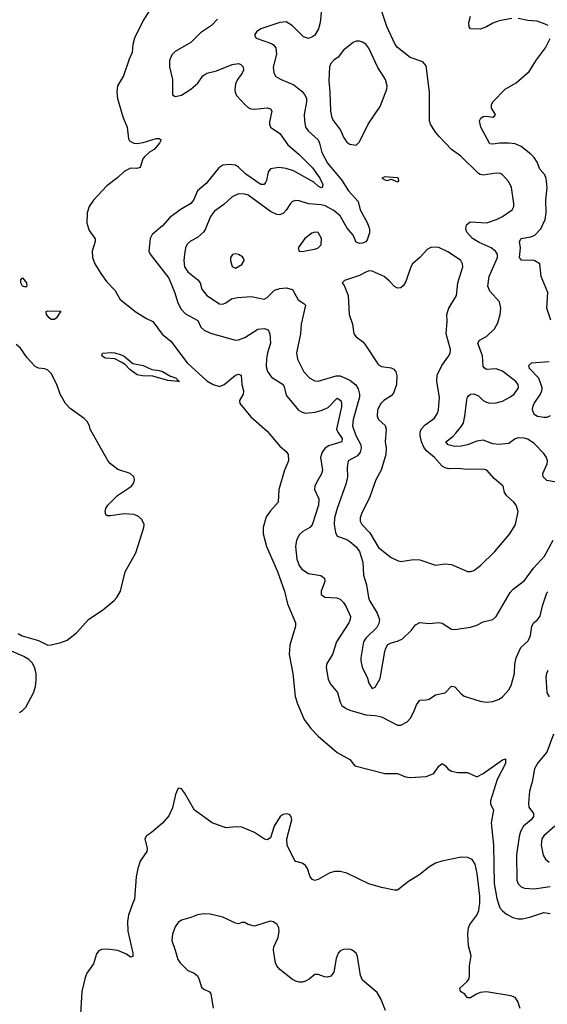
# Model space of a CAD drawing. Header units: inches. Extents: x 1771504 to 1971212, y 471788 to 643615.
# Tile 424 of 587: x 1871352 to 1874673, y 599369 to 605567. Entities that reach past the tile are written whole.
import ezdxf

# ---------------------------------------------------------------- set-up
doc = ezdxf.new("R2010")
doc.units = ezdxf.units.IN
doc.header["$MEASUREMENT"] = 0
doc.layers.add('B8579', color=7, linetype='Continuous')
doc.layers.add('B8670', color=7, linetype='Continuous')

msp = doc.modelspace()

# ---------------------------------------------------------------- linework, layer by layer
at = {"layer": 'B8579', "color": 5}
for points, elevation in [([(1872062.6, 600000), (1872036.3, 599930), (1872030.1, 599890), (1872031.9, 599830), (1872064.1, 599690), (1872063.8, 599670), (1872050, 599664.8), (1872023.3, 599683.3), (1871970, 599706.6), (1871903.6, 599716.4), (1871866.5, 599713.5), (1871850, 599704.4), (1871834.4, 599685.6), (1871816.2, 599623.8), (1871774.4, 599565.6), (1871763.2, 599536.8), (1871742, 599450), (1871731.6, 599270)], 280), ([(1874502.9, 599342.8), (1874486.4, 599386.4), (1874470, 599410.7), (1874442.3, 599422.3), (1874290, 599447.5), (1874250, 599441.9), (1874227.1, 599432.9), (1874190, 599408.6), (1874170, 599408.9), (1874152.8, 599432.8), (1874126, 599450), (1874121.4, 599470), (1874168.9, 599511.1), (1874180.4, 599530), (1874184, 599550), (1874182.2, 599610), (1874192.8, 599672.8), (1874177, 599737), (1874172, 599812), (1874175.8, 599850), (1874185, 599870), (1874229.7, 599930.3), (1874241.2, 599958.8), (1874247, 599993), (1874247.1, 600000)], 280), ([(1874366.5, 600000), (1874374.9, 599974.9), (1874390, 599956), (1874415.9, 599935.9), (1874455.6, 599915.6), (1874490, 599906), (1874513.9, 599906.1), (1874563.1, 599916.9), (1874650, 599946), (1874690, 599940.2)], 280), ([(1873653.8, 599330), (1873624, 599404), (1873602.7, 599442.7), (1873510, 599521.2), (1873498, 599550), (1873477.6, 599670), (1873469.6, 599689.6), (1873444, 599710), (1873430, 599716.2), (1873390, 599714.5), (1873370, 599704.5), (1873357.1, 599690), (1873343.2, 599656.8), (1873329, 599571), (1873310, 599545.6), (1873290, 599539.7), (1873270, 599540.5), (1873230, 599556.3), (1873210, 599555.6), (1873174, 599526), (1873150, 599513.5), (1873130, 599506.9), (1873110, 599507.8), (1873090, 599513.3), (1873070, 599525.6), (1872990, 599588), (1872970.8, 599610.8), (1872962.4, 599630), (1872949.8, 599710), (1872950.8, 599730), (1872978, 599790), (1872984.5, 599830), (1872982.7, 599850), (1872972.6, 599870), (1872950, 599888), (1872927.6, 599892.4), (1872830, 599861.3), (1872790, 599871.3), (1872770, 599883.6), (1872750, 599882.9), (1872730, 599875.1), (1872710, 599878.7), (1872630, 599917.4), (1872550, 599935.2), (1872510, 599938), (1872470, 599931.9), (1872430, 599914.5), (1872370, 599897.7), (1872350, 599884.2), (1872330, 599856.2), (1872312.9, 599810), (1872308.7, 599770), (1872331, 599710), (1872347.1, 599650), (1872361.5, 599630), (1872410, 599582.3), (1872450, 599565.4), (1872469.5, 599549.5), (1872480.1, 599530), (1872496.9, 599476.9), (1872510, 599464.2), (1872546.9, 599446.9), (1872555.2, 599435.2), (1872570, 599343.7)], 320)]:
    msp.add_lwpolyline(points, dxfattribs=dict(at, elevation=elevation))
at = {"layer": 'B8670', "color": 5}
for points, elevation in [([(1872178.6, 605641.4), (1872130, 605562.5), (1872074, 605450), (1872064.7, 605410), (1872060.8, 605359.2), (1872041.3, 605318.7), (1872006, 605214), (1871967.6, 605150), (1871963.1, 605110), (1871967.6, 605070), (1872002.6, 604950), (1872028.8, 604890), (1872037.1, 604817.1), (1872043.6, 604803.6), (1872070, 604790.2), (1872090, 604788.4), (1872130, 604794.4), (1872210, 604818), (1872230, 604818.9), (1872242.4, 604810), (1872232.7, 604790), (1872198.4, 604750), (1872168.1, 604731.9), (1872136.7, 604703.3), (1872127.3, 604690), (1872110, 604635.6), (1872090.1, 604629.9), (1872050, 604631.3), (1872010, 604611.8), (1871970, 604573), (1871899.6, 604520.4), (1871816, 604430), (1871789.4, 604390), (1871775.8, 604350), (1871775.1, 604284.9), (1871790, 604238.7), (1871826.5, 604186.5), (1871826.8, 604170), (1871807.9, 604110), (1871810.1, 604070), (1871824.2, 604030), (1871861.6, 603970), (1871898.7, 603918.7), (1871950, 603863.1), (1871985.2, 603805.2), (1872084.9, 603724.9), (1872150, 603684.7), (1872190, 603666.7), (1872247.7, 603587.7), (1872303.4, 603543.4), (1872405.8, 603405.8), (1872530, 603292.5), (1872570, 603269.3), (1872610, 603258.1), (1872639.8, 603270), (1872710, 603329.5), (1872730, 603336.2), (1872745.7, 603330), (1872749.1, 603270), (1872760.6, 603230), (1872759.5, 603210), (1872735.5, 603170), (1872737.6, 603150), (1872807.1, 603067.2), (1872910, 602977), (1872990, 602881.9), (1873028.3, 602848.3), (1873042.5, 602830), (1873042.9, 602790), (1873019.5, 602730), (1872983, 602610), (1872979.6, 602530), (1872930, 602474.8), (1872903.8, 602436.2), (1872885, 602370), (1872883.7, 602330), (1872904.7, 602250), (1872973.8, 602093.8), (1873018.4, 601970), (1873036.7, 601890), (1873087.6, 601770), (1873087, 601750), (1873051.3, 601630), (1873047.9, 601570), (1873071.3, 601450), (1873086.8, 601306.8), (1873100.3, 601260.3), (1873141.4, 601161.4), (1873184.1, 601104.1), (1873230, 601057.1), (1873350, 600954.1), (1873428.9, 600910), (1873461.6, 600870), (1873650, 600822.1), (1873730, 600820.8), (1873780.5, 600800.5), (1873810, 600795.7), (1873910, 600802.1), (1873958.2, 600821.8), (1873990, 600868.3), (1874010, 600884.3), (1874030, 600871.1), (1874048.4, 600848.4), (1874070, 600836.6), (1874110, 600827.8), (1874170, 600828.1), (1874230, 600799.6), (1874270, 600820.5), (1874390, 600907.5), (1874410, 600914.2), (1874410, 600883.8), (1874357, 600783), (1874315.5, 600650), (1874315.8, 600630), (1874334.2, 600590), (1874320.3, 600510), (1874333.4, 600370), (1874338.7, 600130), (1874354.8, 600034.8), (1874366.5, 600000)], 280), ([(1873252.2, 605630), (1873243.8, 605550), (1873233.4, 605510), (1873210.2, 605470), (1873190, 605455.8), (1873169.2, 605449.2), (1873137.9, 605457.9), (1873070, 605528.7), (1873030, 605554.2), (1872990, 605549.8), (1872870.5, 605510), (1872842.4, 605490), (1872830.4, 605470), (1872840.5, 605450), (1872935.9, 605415.9), (1872948.5, 605408.5), (1872963.6, 605390), (1872969.2, 605350), (1872946.9, 605266.9), (1872951.6, 605231.6), (1872963.8, 605210), (1872997.3, 605190), (1873077.1, 605157.1), (1873130, 605114), (1873149.3, 605090), (1873156.4, 605070), (1873156.4, 605050), (1873142, 604970), (1873143.5, 604930), (1873151.8, 604890), (1873166.9, 604866.9), (1873229.5, 604809.5), (1873239.3, 604790), (1873253.4, 604730), (1873290, 604663.2), (1873378.4, 604558.4), (1873421, 604490), (1873481.3, 604421.3), (1873495.3, 604370), (1873539.5, 604290), (1873552.7, 604250), (1873554.2, 604225.8), (1873539.1, 604180.9), (1873531, 604169), (1873510, 604161), (1873490, 604157.7), (1873470, 604166), (1873450.9, 604210), (1873413.9, 604253.9), (1873370, 604331.2), (1873330, 604365.4), (1873274.8, 604394.8), (1873250, 604402.2), (1873170, 604408.2), (1873110, 604426.6), (1873090, 604428.5), (1873070, 604422), (1873055.8, 604410), (1873030, 604367.8), (1873011.7, 604348.3), (1872990, 604338.5), (1872970, 604339.8), (1872930, 604359.3), (1872790, 604461.8), (1872769.2, 604469.2), (1872730, 604469.9), (1872688.7, 604451.3), (1872636, 604404), (1872578.9, 604361.1), (1872552.4, 604327.6), (1872520.6, 604250), (1872508.1, 604230), (1872470, 604196.2), (1872427.5, 604172.5), (1872406.2, 604153.8), (1872396, 604130), (1872389.4, 604090.6), (1872385.7, 604050), (1872389.4, 604010), (1872410, 603979.1), (1872474, 603930), (1872487, 603910), (1872498.9, 603870), (1872530, 603830.3), (1872610, 603778.9), (1872630, 603775.3), (1872650, 603783.8), (1872686, 603810), (1872722, 603818), (1872810, 603823.8), (1872890, 603806.7), (1872910, 603816.9), (1872954.9, 603865.1), (1872990, 603874.4), (1873030, 603878), (1873068.9, 603868.9), (1873104.2, 603804.2), (1873141.2, 603781.2), (1873151.3, 603770), (1873123.8, 603650), (1873119.8, 603590), (1873093.8, 603470), (1873100.7, 603430), (1873141.2, 603350), (1873178.7, 603310), (1873210, 603294), (1873230, 603291.1), (1873344.2, 603324.2), (1873370, 603325.3), (1873430, 603298), (1873467.2, 603267.2), (1873482.3, 603242.3), (1873490.2, 603210.2), (1873490.2, 603190), (1873451, 603050), (1873446.2, 603010), (1873466.7, 602950), (1873498.4, 602890), (1873501.9, 602870), (1873495.4, 602844.6), (1873477.9, 602822.1), (1873418.8, 602790), (1873412.8, 602747.2), (1873415.8, 602690), (1873407.6, 602650), (1873350.1, 602490), (1873334.2, 602430), (1873330.2, 602390), (1873338.9, 602338.9), (1873350, 602316.4), (1873410, 602295.5), (1873430, 602281.8), (1873470, 602247.7), (1873490, 602219.5), (1873512.4, 602152.4), (1873515.3, 602070), (1873535.2, 602010), (1873546.4, 601930), (1873553.7, 601910), (1873602.6, 601830), (1873616.1, 601790), (1873613.4, 601766.6), (1873600, 601740), (1873530, 601674.2), (1873515.5, 601650), (1873499.6, 601550), (1873498.5, 601530), (1873507.5, 601490), (1873540.9, 601420.9), (1873550, 601390.8), (1873570, 601356), (1873590, 601366), (1873620.1, 601419.9), (1873649.8, 601590.2), (1873655.8, 601610), (1873670, 601632.7), (1873690, 601644.9), (1873730, 601655.3), (1873760.9, 601670), (1873817.1, 601722.9), (1873843.3, 601756.7), (1873870, 601772.4), (1873930, 601766.7), (1873990, 601772.7), (1874010, 601768.2), (1874070, 601730.4), (1874090, 601728.4), (1874190, 601742), (1874230, 601754.4), (1874270, 601775.5), (1874330, 601790.8), (1874350, 601810.8), (1874439.8, 601960.2), (1874458.9, 601981.1), (1874530, 602036.9), (1874585, 602115), (1874654.8, 602190), (1874710, 602290.4)], 340), ([(1874730, 602655.7), (1874670, 602665.3), (1874646.6, 602690), (1874644.7, 602710), (1874671.3, 602770), (1874673.4, 602790), (1874668, 602810), (1874650, 602835.1), (1874590, 602898.7), (1874550, 602925.6), (1874527.6, 602932.4), (1874490, 602934), (1874470, 602928), (1874430, 602899.8), (1874370, 602893.5), (1874330, 602897.8), (1874270, 602919.3), (1874230, 602914.2), (1874170, 602891), (1874130, 602882), (1874090, 602881), (1874049.6, 602890), (1874033.3, 602910), (1874077.2, 602942.8), (1874096.8, 602963.2), (1874132.4, 603007.6), (1874144.4, 603030), (1874154.2, 603070), (1874166.3, 603173.7), (1874169.9, 603190.1), (1874179.3, 603200.7), (1874190, 603209.1), (1874211.3, 603211.3), (1874238.9, 603198.9), (1874268.5, 603170), (1874290, 603158.3), (1874313.3, 603153.3), (1874350, 603155.2), (1874390, 603166.1), (1874436.4, 603190), (1874463.9, 603210), (1874490.8, 603250), (1874489.7, 603270), (1874473.7, 603290), (1874390, 603354.8), (1874350, 603368.3), (1874290, 603365.1), (1874274.7, 603374.7), (1874270, 603384), (1874264.1, 603450), (1874234.5, 603530), (1874246, 603550), (1874290, 603572), (1874339.6, 603620.4), (1874361.4, 603658.6), (1874376.8, 603710), (1874380.5, 603750), (1874371.8, 603790), (1874310, 603858), (1874298.5, 603890), (1874307.1, 603950), (1874351.4, 604050), (1874358.5, 604070), (1874358.8, 604090), (1874347.2, 604110), (1874319.1, 604130), (1874244.4, 604164.4), (1874202.2, 604190), (1874165.6, 604230), (1874159.3, 604250), (1874164.2, 604275.8), (1874186.4, 604293.6), (1874291.4, 604288.6), (1874353.3, 604310), (1874390, 604328.4), (1874450.8, 604369.2), (1874461.6, 604390), (1874463, 604410), (1874448.2, 604510), (1874430, 604545.6), (1874390, 604589.6), (1874377.6, 604597.6), (1874350, 604600.9), (1874270, 604588), (1874250, 604591.9), (1874239.4, 604599.4), (1874127.6, 604707.6), (1874069.6, 604750), (1873991.5, 604831.5), (1873965.5, 604865.5), (1873936.9, 604910), (1873930.9, 604930.9), (1873931.5, 605111.5), (1873910, 605275.3), (1873890, 605301.2), (1873809.6, 605329.7), (1873730, 605392.3), (1873716.2, 605410), (1873663.3, 605523.3), (1873628, 605630)], 340), ([(1872596.9, 605570), (1872558.9, 605530), (1872490, 605483.5), (1872430, 605423.9), (1872330, 605366), (1872310, 605346.3), (1872293.8, 605310), (1872295.5, 605270), (1872313.7, 605190), (1872314.4, 605094.4), (1872330, 605083.7), (1872370, 605092.6), (1872430, 605128.6), (1872472.5, 605167.5), (1872505.6, 605214.4), (1872530, 605229.2), (1872590, 605243.8), (1872690, 605284.8), (1872730, 605290.2), (1872744.8, 605284.8), (1872758, 605270), (1872760.9, 605250), (1872751.8, 605230), (1872721.8, 605190), (1872710, 605162.7), (1872705.4, 605125.4), (1872707.2, 605110), (1872717.3, 605090), (1872770.2, 605030.2), (1872790, 605013.1), (1872806.4, 605006.4), (1872830, 605003.5), (1872910, 605012), (1872930, 605006.4), (1872938.2, 604990), (1872924.8, 604924.8), (1872924.3, 604910), (1872931, 604891), (1872989.4, 604849.4), (1873038.9, 604778.9), (1873110, 604717.5), (1873194.1, 604634.1), (1873240.1, 604570), (1873259.7, 604530), (1873256.4, 604510), (1873250, 604507.5), (1873230, 604518.4), (1873203.2, 604543.2), (1873075.3, 604615.2), (1873030, 604629.9), (1872983.6, 604636.4), (1872930, 604627.1), (1872915.8, 604610), (1872905.7, 604554.3), (1872899.1, 604540.9), (1872890, 604529.8), (1872870, 604529.1), (1872775.3, 604595.3), (1872730, 604638), (1872710, 604650.8), (1872670, 604655.1), (1872630, 604651.2), (1872605.5, 604634.5), (1872525.4, 604534.6), (1872471.5, 604490), (1872445.8, 604430), (1872429.6, 604410.4), (1872361.3, 604370), (1872297.8, 604322.2), (1872250, 604269.7), (1872184.8, 604215.2), (1872173.1, 604190), (1872165.3, 604110), (1872173.7, 604090), (1872290, 603939), (1872328.1, 603848.1), (1872345.5, 603790), (1872366.8, 603746.8), (1872395.9, 603715.9), (1872472.5, 603672.5), (1872492, 603632), (1872513.3, 603613.3), (1872552.6, 603592.6), (1872710, 603550.2), (1872730, 603551.6), (1872770, 603567.1), (1872850, 603619.3), (1872890, 603622.7), (1872915.3, 603615.3), (1872925.3, 603590), (1872930.1, 603530), (1872911.8, 603470), (1872905.9, 603434.1), (1872904.1, 603384.1), (1872911.1, 603351.1), (1872936.8, 603316.8), (1873010.6, 603270.6), (1873019.3, 603250), (1873026, 603210), (1873034.5, 603194.5), (1873107.7, 603107.7), (1873130, 603095.1), (1873150, 603090.1), (1873210, 603096.6), (1873250, 603107.2), (1873293.7, 603126.3), (1873350, 603185.1), (1873373.4, 603170), (1873378.4, 603150), (1873376.7, 603130), (1873346.7, 602990), (1873353.5, 602970), (1873382.2, 602930), (1873379.3, 602910), (1873296.2, 602883.7), (1873272.6, 602867.4), (1873255.4, 602844.6), (1873245.2, 602810), (1873258.6, 602730), (1873252.5, 602707.5), (1873217.7, 602650), (1873209.6, 602630), (1873208, 602610), (1873234, 602550), (1873233.2, 602510), (1873193.3, 602386.7), (1873178.9, 602370), (1873134.4, 602345.6), (1873113.9, 602326.1), (1873093.5, 602290), (1873088, 602250), (1873095.4, 602170), (1873110, 602131.9), (1873128.1, 602108.1), (1873170, 602080.1), (1873247.3, 602067.3), (1873270.7, 602050.7), (1873272.7, 602030), (1873248.8, 601970), (1873249, 601949), (1873271.8, 601931.8), (1873348.3, 601928.3), (1873370, 601919), (1873390, 601898), (1873407.3, 601870), (1873433.7, 601810), (1873432.1, 601790), (1873423.2, 601770), (1873345.6, 601650), (1873320.2, 601570), (1873285.9, 601514.1), (1873281.8, 601490), (1873293.6, 601413.6), (1873310, 601382.6), (1873351.7, 601331.7), (1873369.4, 601270), (1873380.2, 601250), (1873406.3, 601230), (1873430, 601220.1), (1873530, 601191.2), (1873590, 601186.8), (1873630, 601178.5), (1873730, 601126.7), (1873750, 601126.7), (1873790, 601146.5), (1873810.9, 601170), (1873833.3, 601210), (1873850, 601254.8), (1873870, 601282.8), (1873910, 601284.9), (1873930, 601290.4), (1873970, 601316.4), (1874029, 601330), (1874070, 601370.8), (1874090, 601367.7), (1874130, 601322.4), (1874149.1, 601309.1), (1874250, 601277.6), (1874290, 601270.5), (1874330, 601275.5), (1874370, 601288.4), (1874390, 601303.7), (1874430, 601349), (1874445, 601375), (1874465.6, 601450), (1874468, 601510), (1874476.5, 601550), (1874505.8, 601614.2), (1874550, 601654.9), (1874559.5, 601670), (1874567.5, 601690), (1874575.5, 601750), (1874587.7, 601772.3), (1874610, 601787.7), (1874627.4, 601812.6), (1874643, 601877), (1874670, 601959.1), (1874675.6, 601964.4)], 320), ([(1874450, 605573.3), (1874370, 605560.6), (1874330, 605544.9), (1874290, 605521.8), (1874250, 605508), (1874190, 605508.4), (1874180.8, 605520.8), (1874178, 605550), (1874189.8, 605590)], 320), ([(1874677.2, 605530), (1874659.4, 605539.4), (1874610, 605556.9), (1874550, 605562), (1874490, 605573.5)], 320), ([(1874695.7, 603675.7), (1874670.8, 603750), (1874676.3, 603850), (1874634.5, 603950), (1874626, 604030), (1874590.6, 604050.6), (1874510, 604054), (1874496.8, 604070), (1874504.2, 604130), (1874498.8, 604170), (1874507.6, 604190), (1874570, 604200.1), (1874594.2, 604210), (1874631.3, 604250), (1874660.3, 604310), (1874665.3, 604350), (1874662.9, 604430), (1874672.3, 604510), (1874666.2, 604566.2), (1874656.8, 604590), (1874625.6, 604625.6), (1874609.3, 604669.3), (1874590, 604699.1), (1874570, 604720.4), (1874509.1, 604769.1), (1874470, 604785), (1874430.5, 604790.5), (1874371.3, 604790), (1874330, 604782.2), (1874310, 604786.2), (1874255.1, 604890), (1874245.1, 604930), (1874253.9, 604946.1), (1874270, 604956.5), (1874290, 604959.5), (1874330, 604954), (1874340.2, 604959.8), (1874346, 604970), (1874322, 605010), (1874320.5, 605030), (1874329.6, 605050), (1874407.8, 605130), (1874477, 605170), (1874558.5, 605241.5), (1874605.3, 605314.7), (1874661.6, 605390), (1874691.2, 605448.8)], 320), ([(1871342.6, 601702.6), (1871367.4, 601687.4), (1871470, 601659.6), (1871530, 601630.1), (1871550, 601630.8), (1871610, 601645.4), (1871650, 601661.3), (1871710, 601707.3), (1871786.4, 601793.6), (1871874, 601850), (1871946.3, 601910), (1871964, 601930), (1871985.4, 601970), (1872015.9, 602090), (1872083.7, 602210), (1872134.2, 602370), (1872135, 602390), (1872120.4, 602420.4), (1872100.2, 602440.2), (1872072.9, 602452.9), (1872010, 602455.1), (1871922.8, 602442.8), (1871904.2, 602444.2), (1871893.2, 602450), (1871889.3, 602470), (1871894, 602490), (1871906, 602510), (1871967.8, 602572.2), (1872056.3, 602630), (1872070, 602651.3), (1872073.7, 602670), (1872069.6, 602690), (1872046.6, 602710), (1871970, 602734.8), (1871923.2, 602770), (1871908.1, 602788.1), (1871795.8, 602990), (1871790.9, 603010.9), (1871777.2, 603037.2), (1871757.2, 603057.2), (1871670, 603118.8), (1871639.4, 603150), (1871605.7, 603210), (1871586, 603270), (1871550, 603339.3), (1871530, 603359.5), (1871510, 603369.6), (1871470, 603373.6), (1871450, 603384.5), (1871398, 603438), (1871358, 603498), (1871330, 603522)], 280), ([(1874690, 603073.7), (1874670, 603063.5), (1874650, 603061.8), (1874611.1, 603068.9), (1874590, 603081.4), (1874579.2, 603110), (1874581.9, 603130), (1874589.9, 603150), (1874629.9, 603210.1), (1874638.7, 603230), (1874641, 603250), (1874620.2, 603310), (1874561.4, 603370), (1874555.6, 603390), (1874573.5, 603406.5), (1874684.4, 603415.6)], 320), ([(1871350, 601206.4), (1871370, 601218.4), (1871390, 601238.4), (1871438, 601330), (1871450.8, 601369.2), (1871456.4, 601410), (1871455.2, 601450), (1871445.6, 601490), (1871430, 601518.1), (1871410, 601538.1), (1871377.3, 601557.3), (1871270, 601603.9)], 280), ([(1874676.5, 601470), (1874667.1, 601450), (1874664.3, 601430), (1874669.3, 601329.3), (1874683.8, 601303.8)], 320), ([(1874711, 601069), (1874670, 600955.1), (1874612.4, 600887.6), (1874593.2, 600850), (1874577.8, 600770), (1874560.7, 600710), (1874554.2, 600634.2), (1874557.1, 600610), (1874585.6, 600570), (1874585.8, 600550), (1874570.2, 600530), (1874522.3, 600490), (1874503.3, 600456.7), (1874495.2, 600424.8), (1874479.9, 600310), (1874481.9, 600150), (1874490, 600126.9), (1874508.4, 600108.4), (1874530, 600100.4), (1874590, 600096.1), (1874690, 600110.1)], 320), ([(1874247.1, 600000), (1874247.4, 600050), (1874232.2, 600192.2), (1874218.8, 600250), (1874199.8, 600279.8), (1874172.9, 600292.9), (1874130, 600294.7), (1874009.7, 600270.3), (1873970, 600256.6), (1873927.8, 600232.2), (1873870, 600186.1), (1873798.8, 600141.2), (1873730, 600087.1), (1873710, 600086.9), (1873630, 600104.8), (1873550, 600127.4), (1873410, 600194.1), (1873370, 600204), (1873335.9, 600204), (1873303, 600197), (1873230, 600154.5), (1873207, 600147), (1873194.2, 600154.2), (1873180.7, 600170), (1873162.9, 600222.9), (1873150, 600242.9), (1873130, 600256.3), (1873090, 600268), (1873079.3, 600279.3), (1873035.6, 600370), (1873032.8, 600410), (1873064.8, 600530), (1873060.4, 600550), (1873050, 600562.6), (1873030, 600568.5), (1873010, 600563.5), (1872990.4, 600550), (1872954, 600490), (1872930, 600416), (1872910, 600404.2), (1872892.3, 600407.7), (1872830.4, 600450.4), (1872750, 600483.2), (1872714, 600486), (1872650, 600479.6), (1872564, 600510), (1872452.7, 600590), (1872390, 600699), (1872370, 600724), (1872350, 600728.7), (1872333.4, 600690), (1872313.8, 600606.2), (1872290, 600554), (1872250, 600509.2), (1872181, 600450), (1872150, 600429.2), (1872139.3, 600410), (1872154, 600350), (1872152.7, 600330), (1872110.3, 600269.7), (1872095.8, 600224.2), (1872084.2, 600170), (1872073.8, 600030), (1872062.6, 600000)], 280), ([(1874719.3, 600490), (1874650.3, 600430), (1874639.1, 600410), (1874633.8, 600370), (1874647.1, 600307.1), (1874662.2, 600282.2), (1874683.8, 600263.8)], 340)]:
    msp.add_lwpolyline(points, dxfattribs=dict(at, elevation=elevation))
for points, elevation in [([(1873490, 605432), (1873470, 605432), (1873450, 605422.7), (1873390, 605374), (1873355.5, 605330), (1873328.5, 605311.5), (1873310, 605291.6), (1873301.5, 605270), (1873297.3, 605182.7), (1873304.2, 605110), (1873307.4, 604990), (1873316, 604950), (1873326, 604930), (1873371.9, 604871.9), (1873390, 604827.3), (1873410, 604795.5), (1873430, 604784), (1873470, 604776), (1873490, 604798), (1873545.1, 604910), (1873620.7, 605019.3), (1873663.5, 605130), (1873665.1, 605150), (1873655, 605190), (1873606.1, 605266.1), (1873550, 605387), (1873530, 605412), (1873510, 605426)], 360), ([(1873650, 604577.2), (1873632, 604570), (1873650, 604558), (1873666, 604554), (1873690, 604562), (1873730, 604546.8), (1873738, 604550), (1873735.3, 604570), (1873730, 604571.8)], 360), ([(1873210, 604229.6), (1873190, 604223), (1873147.4, 604190), (1873104.9, 604130), (1873110.5, 604110.5), (1873130, 604107.6), (1873215.6, 604124.4), (1873229.7, 604130.3), (1873249.5, 604150), (1873251.2, 604190), (1873230, 604226.6)], 360), ([(1872710, 604093.2), (1872691.1, 604088.9), (1872678, 604070), (1872678, 604050), (1872690, 604014), (1872710, 604002), (1872750, 604024.7), (1872764, 604050), (1872762, 604062), (1872753.6, 604073.6), (1872730, 604088.7)], 360), ([(1873944.9, 604135.1), (1873918, 604122), (1873870.4, 604069.6), (1873824.9, 604030), (1873813, 604010), (1873782.3, 603917.7), (1873767, 603893), (1873750, 603879.5), (1873730, 603876.2), (1873710, 603887.3), (1873680.2, 603920.2), (1873645.1, 603950), (1873570, 603983.9), (1873550, 603984.8), (1873530, 603978.3), (1873490, 603957.4), (1873396, 603924), (1873382, 603910), (1873394, 603894), (1873419.3, 603830), (1873424.9, 603710), (1873445.6, 603650), (1873454.9, 603590), (1873470.3, 603570.3), (1873510, 603540.4), (1873524.2, 603524.2), (1873610, 603394.9), (1873630, 603382.6), (1873690, 603376.1), (1873707, 603367), (1873718.9, 603350), (1873724.9, 603324.9), (1873723.6, 603270), (1873705.3, 603214.7), (1873690, 603198.9), (1873643.2, 603170), (1873625.4, 603150), (1873604.8, 603110), (1873602.4, 603070), (1873610, 603050.6), (1873653, 603013), (1873659.5, 602990), (1873651.8, 602910), (1873659.1, 602870), (1873657.2, 602830), (1873626.4, 602730), (1873593.7, 602670), (1873556.7, 602563.3), (1873504, 602456), (1873495.2, 602430), (1873495.2, 602410), (1873505.2, 602390), (1873556.7, 602336.7), (1873610, 602244.9), (1873690, 602181.3), (1873730, 602161.6), (1873750, 602156.4), (1873830, 602167.7), (1873870, 602166.3), (1873970, 602133.7), (1874030, 602141.7), (1874070, 602136.9), (1874170, 602093.1), (1874190, 602092.9), (1874210, 602099.6), (1874253.3, 602130), (1874341.7, 602218.3), (1874437.2, 602330), (1874473.2, 602390), (1874489.2, 602470), (1874477.2, 602510), (1874462.7, 602530), (1874418, 602570), (1874402.7, 602590), (1874396, 602630), (1874337.8, 602677.8), (1874291.8, 602730), (1874270, 602736.9), (1874170, 602734.6), (1874110, 602742.4), (1874050, 602740.2), (1874030, 602745.6), (1874010, 602756.5), (1873962.2, 602810), (1873912.8, 602852.8), (1873895.9, 602875.9), (1873880.5, 602910), (1873871.7, 602950), (1873872.6, 602970), (1873879.8, 602990), (1873903.4, 603016.6), (1873962.5, 603057.5), (1873982.2, 603090), (1873987.2, 603110), (1873993.5, 603190), (1873977.2, 603290), (1873979.7, 603330), (1874008.2, 603390), (1874053, 603450), (1874062, 603470), (1874064, 603490), (1874035.3, 603590), (1874043.1, 603670), (1874041, 603710), (1874052.2, 603750), (1874100.4, 603830), (1874108.7, 603910), (1874140.5, 604010), (1874138.9, 604030), (1874127.6, 604050), (1874050, 604102.7), (1873990, 604133.5)], 360), ([(1871390, 603883), (1871370, 603889.8), (1871358.5, 603910), (1871358.3, 603930), (1871370, 603941.7), (1871394.4, 603910), (1871396, 603890)], 260), ([(1871570, 603679.8), (1871550, 603679.8), (1871536.4, 603690), (1871520.3, 603710), (1871518, 603730), (1871530, 603734.4), (1871611.8, 603731.8), (1871583.7, 603690)], 260), ([(1872350, 603288.6), (1872284.4, 603295.6), (1872190, 603322), (1872123.9, 603323.9), (1872090.8, 603330.8), (1872044.6, 603364.6), (1872015.5, 603395.6), (1871991.6, 603411.6), (1871950, 603431.2), (1871890, 603435.8), (1871868.2, 603450), (1871870, 603462), (1871872.9, 603467.1), (1871930, 603471), (1871950, 603470.1), (1871990, 603458), (1872010, 603449), (1872063.1, 603403.1), (1872130, 603389.3), (1872184.3, 603364.3), (1872230, 603358.6), (1872250, 603351.5), (1872302, 603322), (1872339.3, 603310), (1872340.9, 603300.9), (1872358, 603290)], 260)]:
    msp.add_lwpolyline(points, close=True, dxfattribs=dict(at, elevation=elevation))

doc.saveas('drawing.dxf')
